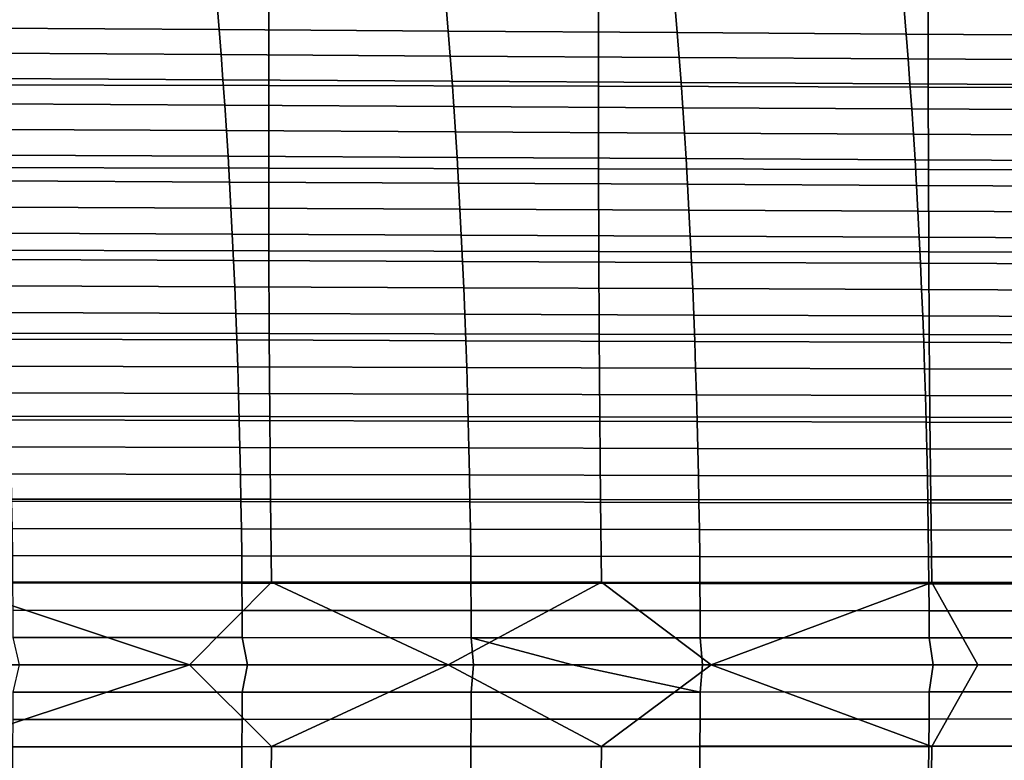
# Model space of a CAD drawing. Header units: metres. Extents: x -23 to 242, y -40 to 23.
# Tile 384 of 450: x 146 to 158, y -1 to 8. Entities that reach past the tile are written whole.
import ezdxf

# ---------------------------------------------------------------- set-up
doc = ezdxf.new("R2010")
doc.units = ezdxf.units.M
doc.layers.add('solid_10171013', color=7, linetype='CONTINUOUS')

msp = doc.modelspace()

# ---------------------------------------------------------------- linework, layer by layer
at = {"layer": 'solid_10171013'}
for points in [[(145.352631, 8.000096, 291.550781), (145.34967, 7.002929, 291.650482), (149.327957, 6.99367, 292.369812), (149.329834, 7.989784, 292.273895)], [(145.941422, 7.985121, 267.620575), (148.705338, 7.96662, 268.206543), (148.730225, 7.668019, 268.067413), (145.96637, 7.685769, 267.481171)], [(148.705338, 7.96662, 268.206543), (151.468842, 7.947906, 268.79422), (151.493652, 7.650074, 268.655334), (148.730225, 7.668019, 268.067413)], [(149.329834, 7.989784, 292.273895), (149.327957, 6.99367, 292.369812), (153.306229, 6.984562, 293.089661), (153.306992, 7.97964, 292.99765)], [(153.306992, 7.97964, 292.99765), (153.306229, 6.984562, 293.089661), (157.2845, 6.975652, 293.809784), (157.284149, 7.969718, 293.721741)], [(157.284149, 7.969718, 293.721741), (157.2845, 6.975652, 293.809784), (161.262833, 6.966985, 294.529968), (161.261353, 7.960067, 294.445892)], [(151.468842, 7.947906, 268.79422), (154.231964, 7.929022, 269.383667), (154.256683, 7.631975, 269.245056), (151.493652, 7.650074, 268.655334)], [(154.231964, 7.929022, 269.383667), (156.994675, 7.910112, 269.975037), (157.019318, 7.613861, 269.83667), (154.256683, 7.631975, 269.245056)], [(156.994675, 7.910112, 269.975037), (159.757019, 7.891261, 270.56842), (159.78157, 7.595809, 270.430298), (157.019318, 7.613861, 269.83667)], [(145.96637, 7.685769, 267.481171), (148.730225, 7.668019, 268.067413), (148.753952, 7.366951, 267.934692), (145.990189, 7.383958, 267.348206)], [(148.730225, 7.668019, 268.067413), (151.493652, 7.650074, 268.655334), (151.517319, 7.349765, 268.522827), (148.753952, 7.366951, 267.934692)], [(151.493652, 7.650074, 268.655334), (154.256683, 7.631975, 269.245056), (154.280273, 7.332438, 269.112762), (151.517319, 7.349765, 268.522827)], [(154.256683, 7.631975, 269.245056), (157.019318, 7.613861, 269.83667), (157.042847, 7.315104, 269.70459), (154.280273, 7.332438, 269.112762)], [(157.019318, 7.613861, 269.83667), (159.78157, 7.595809, 270.430298), (159.805023, 7.297836, 270.298401), (157.042847, 7.315104, 269.70459)], [(145.990189, 7.383958, 267.348206), (148.753952, 7.366951, 267.934692), (148.776566, 7.06352, 267.808289), (146.012863, 7.079793, 267.221649)], [(148.753952, 7.366951, 267.934692), (151.517319, 7.349765, 268.522827), (151.539856, 7.047082, 268.396637), (148.776566, 7.06352, 267.808289)], [(151.517319, 7.349765, 268.522827), (154.280273, 7.332438, 269.112762), (154.302765, 7.030517, 268.986725), (151.539856, 7.047082, 268.396637)], [(154.280273, 7.332438, 269.112762), (157.042847, 7.315104, 269.70459), (157.065262, 7.01395, 269.578705), (154.302765, 7.030517, 268.986725)], [(157.042847, 7.315104, 269.70459), (159.805023, 7.297836, 270.298401), (159.827393, 6.997451, 270.172668), (157.065262, 7.01395, 269.578705)], [(146.012863, 7.079793, 267.221649), (148.776566, 7.06352, 267.808289), (148.798065, 6.757831, 267.688202), (146.034409, 6.773375, 267.101379)], [(148.776566, 7.06352, 267.808289), (151.539856, 7.047082, 268.396637), (151.56131, 6.742133, 268.276672), (148.798065, 6.757831, 267.688202)], [(151.539856, 7.047082, 268.396637), (154.302765, 7.030517, 268.986725), (154.324142, 6.726318, 268.866913), (151.56131, 6.742133, 268.276672)], [(154.302765, 7.030517, 268.986725), (157.065262, 7.01395, 269.578705), (157.086594, 6.710506, 269.458984), (154.324142, 6.726318, 268.866913)], [(157.065262, 7.01395, 269.578705), (159.827393, 6.997451, 270.172668), (159.848663, 6.694765, 270.05304), (157.086594, 6.710506, 269.458984)], [(145.34967, 7.002929, 291.650482), (145.348892, 6.004513, 291.737976), (149.328201, 5.996409, 292.453949), (149.327957, 6.99367, 292.369812)], [(149.327957, 6.99367, 292.369812), (149.328201, 5.996409, 292.453949), (153.30748, 5.988437, 293.17038), (153.306229, 6.984562, 293.089661)], [(153.306229, 6.984562, 293.089661), (153.30748, 5.988437, 293.17038), (157.286774, 5.980639, 293.886993), (157.2845, 6.975652, 293.809784)], [(157.2845, 6.975652, 293.809784), (157.286774, 5.980639, 293.886993), (161.266113, 5.973057, 294.603607), (161.262833, 6.966985, 294.529968)], [(146.034409, 6.773375, 267.101379), (148.798065, 6.757831, 267.688202), (148.818451, 6.449985, 267.574341), (146.054855, 6.464807, 266.987396)], [(148.798065, 6.757831, 267.688202), (151.56131, 6.742133, 268.276672), (151.58165, 6.43502, 268.162903), (148.818451, 6.449985, 267.574341)], [(151.56131, 6.742133, 268.276672), (154.324142, 6.726318, 268.866913), (154.344437, 6.419947, 268.753204), (151.58165, 6.43502, 268.162903)], [(154.324142, 6.726318, 268.866913), (157.086594, 6.710506, 269.458984), (157.106842, 6.404881, 269.345398), (154.344437, 6.419947, 268.753204)], [(157.086594, 6.710506, 269.458984), (159.848663, 6.694765, 270.05304), (159.868866, 6.389884, 269.939514), (157.106842, 6.404881, 269.345398)], [(146.054855, 6.464807, 266.987396), (148.818451, 6.449985, 267.574341), (148.837753, 6.140088, 267.466614), (146.074188, 6.154192, 266.879578)], [(148.818451, 6.449985, 267.574341), (151.58165, 6.43502, 268.162903), (151.600891, 6.125849, 268.055267), (148.837753, 6.140088, 267.466614)], [(151.58165, 6.43502, 268.162903), (154.344437, 6.419947, 268.753204), (154.363647, 6.111511, 268.64563), (151.600891, 6.125849, 268.055267)], [(154.344437, 6.419947, 268.753204), (157.106842, 6.404881, 269.345398), (157.126007, 6.097183, 269.237854), (154.363647, 6.111511, 268.64563)], [(157.106842, 6.404881, 269.345398), (159.868866, 6.389884, 269.939514), (159.888, 6.082921, 269.832001), (157.126007, 6.097183, 269.237854)], [(146.074188, 6.154192, 266.879578), (148.837753, 6.140088, 267.466614), (148.855957, 5.828241, 267.36499), (146.092438, 5.841632, 266.777893)], [(148.837753, 6.140088, 267.466614), (151.600891, 6.125849, 268.055267), (151.61908, 5.814725, 267.953674), (148.855957, 5.828241, 267.36499)], [(151.600891, 6.125849, 268.055267), (154.363647, 6.111511, 268.64563), (154.38179, 5.801116, 268.544098), (151.61908, 5.814725, 267.953674)], [(154.363647, 6.111511, 268.64563), (157.126007, 6.097183, 269.237854), (157.144119, 5.787518, 269.136322), (154.38179, 5.801116, 268.544098)], [(157.126007, 6.097183, 269.237854), (159.888, 6.082921, 269.832001), (159.906067, 5.773983, 269.730469), (157.144119, 5.787518, 269.136322)], [(145.348892, 6.004513, 291.737976), (145.350357, 5.005055, 291.813049), (149.330566, 4.998188, 292.526154), (149.328201, 5.996409, 292.453949)], [(149.328201, 5.996409, 292.453949), (149.330566, 4.998188, 292.526154), (153.310776, 4.991436, 293.239594), (153.30748, 5.988437, 293.17038)], [(153.30748, 5.988437, 293.17038), (153.310776, 4.991436, 293.239594), (157.290985, 4.984832, 293.953186), (157.286774, 5.980639, 293.886993)], [(157.286774, 5.980639, 293.886993), (157.290985, 4.984832, 293.953186), (161.271255, 4.978414, 294.666748), (161.266113, 5.973057, 294.603607)], [(146.092438, 5.841632, 266.777893), (148.855957, 5.828241, 267.36499), (148.873093, 5.514551, 267.269379), (146.109604, 5.52723, 266.682251)], [(148.855957, 5.828241, 267.36499), (151.61908, 5.814725, 267.953674), (151.636185, 5.501752, 267.858124), (148.873093, 5.514551, 267.269379)], [(151.61908, 5.814725, 267.953674), (154.38179, 5.801116, 268.544098), (154.398865, 5.488867, 268.448517), (151.636185, 5.501752, 267.858124)], [(154.38179, 5.801116, 268.544098), (157.144119, 5.787518, 269.136322), (157.161163, 5.475994, 269.040741), (154.398865, 5.488867, 268.448517)], [(157.144119, 5.787518, 269.136322), (159.906067, 5.773983, 269.730469), (159.92308, 5.46318, 269.634888), (157.161163, 5.475994, 269.040741)], [(146.109604, 5.52723, 266.682251), (148.873093, 5.514551, 267.269379), (148.88916, 5.199119, 267.179779), (146.125702, 5.211089, 266.59259)], [(148.873093, 5.514551, 267.269379), (151.636185, 5.501752, 267.858124), (151.652222, 5.187036, 267.768494), (148.88916, 5.199119, 267.179779)], [(151.636185, 5.501752, 267.858124), (154.398865, 5.488867, 268.448517), (154.414886, 5.174872, 268.358887), (151.652222, 5.187036, 267.768494)], [(154.398865, 5.488867, 268.448517), (157.161163, 5.475994, 269.040741), (157.177155, 5.162719, 268.95108), (154.414886, 5.174872, 268.358887)], [(157.161163, 5.475994, 269.040741), (159.92308, 5.46318, 269.634888), (159.939056, 5.150621, 269.545166), (157.177155, 5.162719, 268.95108)], [(146.125702, 5.211089, 266.59259), (148.88916, 5.199119, 267.179779), (148.90419, 4.88205, 267.096039), (146.140747, 4.893311, 266.508881)], [(148.88916, 5.199119, 267.179779), (151.652222, 5.187036, 267.768494), (151.667221, 4.870681, 267.684753), (148.90419, 4.88205, 267.096039)], [(151.652222, 5.187036, 267.768494), (154.414886, 5.174872, 268.358887), (154.429855, 4.859236, 268.275116), (151.667221, 4.870681, 267.684753)], [(154.414886, 5.174872, 268.358887), (157.177155, 5.162719, 268.95108), (157.192123, 4.847801, 268.867249), (154.429855, 4.859236, 268.275116)], [(157.177155, 5.162719, 268.95108), (159.939056, 5.150621, 269.545166), (159.953995, 4.836417, 269.461304), (157.192123, 4.847801, 268.867249)], [(145.350357, 5.005055, 291.813049), (145.354004, 4.004763, 291.875488), (149.335068, 3.999198, 292.586212), (149.330566, 4.998188, 292.526154)], [(149.330566, 4.998188, 292.526154), (149.335068, 3.999198, 292.586212), (153.316101, 3.993727, 293.29718), (153.310776, 4.991436, 293.239594)], [(153.310776, 4.991436, 293.239594), (153.316101, 3.993727, 293.29718), (157.29715, 3.988379, 294.00827), (157.290985, 4.984832, 293.953186)], [(146.140747, 4.893311, 266.508881), (148.90419, 4.88205, 267.096039), (148.918167, 4.563447, 267.018158), (146.154739, 4.573998, 266.431)], [(148.90419, 4.88205, 267.096039), (151.667221, 4.870681, 267.684753), (151.681183, 4.552792, 267.606842), (148.918167, 4.563447, 267.018158)], [(151.667221, 4.870681, 267.684753), (154.429855, 4.859236, 268.275116), (154.443802, 4.542065, 268.197144), (151.681183, 4.552792, 267.606842)], [(157.290985, 4.984832, 293.953186), (157.29715, 3.988379, 294.00827), (161.278275, 3.983187, 294.719269), (161.271255, 4.978414, 294.666748)], [(154.429855, 4.859236, 268.275116), (157.192123, 4.847801, 268.867249), (157.206039, 4.531347, 268.789246), (154.443802, 4.542065, 268.197144)], [(157.192123, 4.847801, 268.867249), (159.953995, 4.836417, 269.461304), (159.967911, 4.520675, 269.38324), (157.206039, 4.531347, 268.789246)], [(146.154739, 4.573998, 266.431), (148.918167, 4.563447, 267.018158), (148.931107, 4.243414, 266.946045), (146.167709, 4.253254, 266.358917)], [(148.918167, 4.563447, 267.018158), (151.681183, 4.552792, 267.606842), (151.694107, 4.233474, 267.534698), (148.931107, 4.243414, 266.946045)], [(151.681183, 4.552792, 267.606842), (154.443802, 4.542065, 268.197144), (154.456726, 4.223466, 268.124969), (151.694107, 4.233474, 267.534698)], [(154.443802, 4.542065, 268.197144), (157.206039, 4.531347, 268.789246), (157.218948, 4.213465, 268.71698), (154.456726, 4.223466, 268.124969)], [(157.206039, 4.531347, 268.789246), (159.967911, 4.520675, 269.38324), (159.980789, 4.203505, 269.310913), (157.218948, 4.213465, 268.71698)], [(146.167709, 4.253254, 266.358917), (148.931107, 4.243414, 266.946045), (148.943039, 3.922055, 266.879669), (146.179642, 3.931181, 266.292542)], [(148.931107, 4.243414, 266.946045), (151.694107, 4.233474, 267.534698), (151.706024, 3.912832, 267.468262), (148.943039, 3.922055, 266.879669)], [(151.694107, 4.233474, 267.534698), (154.456726, 4.223466, 268.124969), (154.468613, 3.903545, 268.058472), (151.706024, 3.912832, 267.468262)], [(154.456726, 4.223466, 268.124969), (157.218948, 4.213465, 268.71698), (157.230835, 3.894264, 268.650421), (154.468613, 3.903545, 268.058472)], [(157.218948, 4.213465, 268.71698), (159.980789, 4.203505, 269.310913), (159.992676, 3.885017, 269.244263), (157.230835, 3.894264, 268.650421)], [(145.354004, 4.004763, 291.875488), (145.359772, 3.003824, 291.92511), (149.341583, 2.999608, 292.633911), (149.335068, 3.999198, 292.586212)], [(146.179642, 3.931181, 266.292542), (148.943039, 3.922055, 266.879669), (148.953949, 3.599472, 266.818909), (146.190567, 3.607881, 266.231812)], [(148.943039, 3.922055, 266.879669), (151.706024, 3.912832, 267.468262), (151.716919, 3.590971, 267.407471), (148.953949, 3.599472, 266.818909)], [(149.335068, 3.999198, 292.586212), (149.341583, 2.999608, 292.633911), (153.32338, 2.995466, 293.342957), (153.316101, 3.993727, 293.29718)], [(153.316101, 3.993727, 293.29718), (153.32338, 2.995466, 293.342957), (157.305206, 2.991422, 294.052032), (157.29715, 3.988379, 294.00827)], [(157.29715, 3.988379, 294.00827), (157.305206, 2.991422, 294.052032), (161.287094, 2.9875, 294.760986), (161.278275, 3.983187, 294.719269)], [(151.706024, 3.912832, 267.468262), (154.468613, 3.903545, 268.058472), (154.479507, 3.582409, 267.99762), (151.716919, 3.590971, 267.407471)], [(154.468613, 3.903545, 268.058472), (157.230835, 3.894264, 268.650421), (157.241714, 3.57385, 268.589508), (154.479507, 3.582409, 267.99762)], [(157.230835, 3.894264, 268.650421), (159.992676, 3.885017, 269.244263), (160.00354, 3.56532, 269.183289), (157.241714, 3.57385, 268.589508)], [(146.190567, 3.607881, 266.231812), (148.953949, 3.599472, 266.818909), (148.963867, 3.275771, 266.763763), (146.2005, 3.283458, 266.176697)], [(148.953949, 3.599472, 266.818909), (151.716919, 3.590971, 267.407471), (151.726822, 3.267995, 267.352295), (148.963867, 3.275771, 266.763763)], [(151.716919, 3.590971, 267.407471), (154.479507, 3.582409, 267.99762), (154.489395, 3.260162, 267.942383), (151.726822, 3.267995, 267.352295)], [(154.479507, 3.582409, 267.99762), (157.241714, 3.57385, 268.589508), (157.251602, 3.252331, 268.53421), (154.489395, 3.260162, 267.942383)], [(157.241714, 3.57385, 268.589508), (160.00354, 3.56532, 269.183289), (160.013412, 3.244523, 269.127899), (157.251602, 3.252331, 268.53421)], [(146.2005, 3.283458, 266.176697), (148.963867, 3.275771, 266.763763), (148.972778, 2.951054, 266.714142), (146.209427, 2.958014, 266.127075)], [(148.963867, 3.275771, 266.763763), (151.726822, 3.267995, 267.352295), (151.735733, 2.944009, 267.302612), (148.972778, 2.951054, 266.714142)], [(151.726822, 3.267995, 267.352295), (154.489395, 3.260162, 267.942383), (154.498306, 2.936912, 267.89267), (151.735733, 2.944009, 267.302612)], [(154.489395, 3.260162, 267.942383), (157.251602, 3.252331, 268.53421), (157.260483, 2.929815, 268.484436), (154.498306, 2.936912, 267.89267)], [(157.251602, 3.252331, 268.53421), (160.013412, 3.244523, 269.127899), (160.022308, 2.922736, 269.078064), (157.260483, 2.929815, 268.484436)], [(145.359772, 3.003824, 291.92511), (145.367645, 2.002379, 291.9617), (149.350143, 1.99955, 292.669128), (149.341583, 2.999608, 292.633911)], [(149.341583, 2.999608, 292.633911), (149.350143, 1.99955, 292.669128), (153.332642, 1.996776, 293.376709), (153.32338, 2.995466, 293.342957)], [(153.32338, 2.995466, 293.342957), (153.332642, 1.996776, 293.376709), (157.315155, 1.994073, 294.08432), (157.305206, 2.991422, 294.052032)], [(157.305206, 2.991422, 294.052032), (157.315155, 1.994073, 294.08432), (161.297745, 1.991459, 294.791809), (161.287094, 2.9875, 294.760986)], [(146.209427, 2.958014, 266.127075), (148.972778, 2.951054, 266.714142), (148.980728, 2.625424, 266.669952), (146.217392, 2.631651, 266.082916)], [(148.972778, 2.951054, 266.714142), (151.735733, 2.944009, 267.302612), (151.743668, 2.619118, 267.258423), (148.980728, 2.625424, 266.669952)], [(151.735733, 2.944009, 267.302612), (154.498306, 2.936912, 267.89267), (154.506226, 2.612765, 267.84845), (151.743668, 2.619118, 267.258423)], [(154.498306, 2.936912, 267.89267), (157.260483, 2.929815, 268.484436), (157.268402, 2.60641, 268.440186), (154.506226, 2.612765, 267.84845)], [(157.260483, 2.929815, 268.484436), (160.022308, 2.922736, 269.078064), (160.030212, 2.600067, 269.033752), (157.268402, 2.60641, 268.440186)], [(146.217392, 2.631651, 266.082916), (148.980728, 2.625424, 266.669952), (148.987701, 2.298987, 266.631195), (146.22438, 2.304473, 266.044159)], [(148.980728, 2.625424, 266.669952), (151.743668, 2.619118, 267.258423), (151.750641, 2.293428, 267.219635), (148.987701, 2.298987, 266.631195)], [(151.743668, 2.619118, 267.258423), (154.506226, 2.612765, 267.84845), (154.513184, 2.287826, 267.809631), (151.750641, 2.293428, 267.219635)], [(154.506226, 2.612765, 267.84845), (157.268402, 2.60641, 268.440186), (157.275345, 2.282223, 268.401337), (154.513184, 2.287826, 267.809631)], [(157.268402, 2.60641, 268.440186), (160.030212, 2.600067, 269.033752), (160.03714, 2.276627, 268.994873), (157.275345, 2.282223, 268.401337)], [(146.22438, 2.304473, 266.044159), (148.987701, 2.298987, 266.631195), (148.993729, 1.971845, 266.597748), (146.230408, 1.976581, 266.010712)], [(148.987701, 2.298987, 266.631195), (151.750641, 2.293428, 267.219635), (151.756653, 1.967042, 267.186218), (148.993729, 1.971845, 266.597748)], [(151.750641, 2.293428, 267.219635), (154.513184, 2.287826, 267.809631), (154.51918, 1.962203, 267.776215), (151.756653, 1.967042, 267.186218)], [(154.513184, 2.287826, 267.809631), (157.275345, 2.282223, 268.401337), (157.281326, 1.957362, 268.36792), (154.51918, 1.962203, 267.776215)], [(157.275345, 2.282223, 268.401337), (160.03714, 2.276627, 268.994873), (160.043121, 1.952525, 268.961426), (157.281326, 1.957362, 268.36792)], [(145.367645, 2.002379, 291.9617), (145.377625, 1.000562, 291.984985), (149.360764, 0.999149, 292.691559), (149.350143, 1.99955, 292.669128)], [(146.230408, 1.976581, 266.010712), (148.993729, 1.971845, 266.597748), (148.998795, 1.644102, 266.56958), (146.235489, 1.648079, 265.982513)], [(148.993729, 1.971845, 266.597748), (151.756653, 1.967042, 267.186218), (151.761703, 1.640066, 267.158081), (148.998795, 1.644102, 266.56958)], [(149.350143, 1.99955, 292.669128), (149.360764, 0.999149, 292.691559), (153.343887, 0.997772, 293.398285), (153.332642, 1.996776, 293.376709)], [(151.756653, 1.967042, 267.186218), (154.51918, 1.962203, 267.776215), (154.524216, 1.636001, 267.748108), (151.761703, 1.640066, 267.158081)], [(153.332642, 1.996776, 293.376709), (153.343887, 0.997772, 293.398285), (157.327042, 0.996441, 294.105011), (157.315155, 1.994073, 294.08432)], [(154.51918, 1.962203, 267.776215), (157.281326, 1.957362, 268.36792), (157.286362, 1.631935, 268.339813), (154.524216, 1.636001, 267.748108)], [(157.281326, 1.957362, 268.36792), (160.043121, 1.952525, 268.961426), (160.048126, 1.627869, 268.93335), (157.286362, 1.631935, 268.339813)], [(157.315155, 1.994073, 294.08432), (157.327042, 0.996441, 294.105011), (161.310257, 0.995166, 294.811554), (161.297745, 1.991459, 294.791809)], [(146.235489, 1.648079, 265.982513), (148.998795, 1.644102, 266.56958), (149.00293, 1.315862, 266.546631), (146.239639, 1.319069, 265.959503)], [(148.998795, 1.644102, 266.56958), (151.761703, 1.640066, 267.158081), (151.765823, 1.312604, 267.135162), (149.00293, 1.315862, 266.546631)], [(151.761703, 1.640066, 267.158081), (154.524216, 1.636001, 267.748108), (154.52832, 1.309326, 267.72525), (151.765823, 1.312604, 267.135162)], [(154.524216, 1.636001, 267.748108), (157.286362, 1.631935, 268.339813), (157.290436, 1.306049, 268.317017), (154.52832, 1.309326, 267.72525)], [(157.286362, 1.631935, 268.339813), (160.048126, 1.627869, 268.93335), (160.052185, 1.30277, 268.910583), (157.290436, 1.306049, 268.317017)], [(146.239639, 1.319069, 265.959503), (149.00293, 1.315862, 266.546631), (149.006134, 0.987228, 266.528809), (146.242874, 0.989653, 265.941589)], [(149.00293, 1.315862, 266.546631), (151.765823, 1.312604, 267.135162), (151.769012, 0.984762, 267.117432), (149.006134, 0.987228, 266.528809)], [(151.765823, 1.312604, 267.135162), (154.52832, 1.309326, 267.72525), (154.531479, 0.982285, 267.707581), (151.769012, 0.984762, 267.117432)], [(154.52832, 1.309326, 267.72525), (157.290436, 1.306049, 268.317017), (157.293579, 0.979812, 268.299438), (154.531479, 0.982285, 267.707581)], [(157.290436, 1.306049, 268.317017), (160.052185, 1.30277, 268.910583), (160.055313, 0.977336, 268.893097), (157.293579, 0.979812, 268.299438)], [(145.377625, 1.000562, 291.984985), (145.295486, -0.00049, 291.978088), (148.372284, -0.000476, 292.52356)], [(149.360764, 0.999149, 292.691559), (145.377625, 1.000562, 291.984985), (148.372284, -0.000476, 292.52356)], [(146.242874, 0.989653, 265.941589), (149.006134, 0.987228, 266.528809), (149.008438, 0.658304, 266.516083), (146.245193, 0.659934, 265.928741)], [(149.360764, 0.999149, 292.691559), (148.372284, -0.000476, 292.52356), (149.360916, -0.987045, 292.691772), (151.495239, -0.00045, 293.077332)], [(149.006134, 0.987228, 266.528809), (151.769012, 0.984762, 267.117432), (151.771271, 0.656644, 267.104797), (149.008438, 0.658304, 266.516083)], [(153.343887, 0.997772, 293.398285), (149.360764, 0.999149, 292.691559), (151.495239, -0.00045, 293.077332)], [(153.343887, 0.997772, 293.398285), (151.495239, -0.00045, 293.077332), (153.344055, -0.985608, 293.398499), (154.665848, -0.000411, 293.639557)], [(151.769012, 0.984762, 267.117432), (154.531479, 0.982285, 267.707581), (154.533722, 0.654984, 267.695068), (151.771271, 0.656644, 267.104797)], [(157.327042, 0.996441, 294.105011), (153.343887, 0.997772, 293.398285), (154.665848, -0.000411, 293.639557)], [(154.531479, 0.982285, 267.707581), (157.293579, 0.979812, 268.299438), (157.295807, 0.653332, 268.287048), (154.533722, 0.654984, 267.695068)], [(157.327042, 0.996441, 294.105011), (154.665848, -0.000411, 293.639557), (157.327209, -0.984172, 294.105194), (157.882065, -0.000356, 294.209839)], [(157.293579, 0.979812, 268.299438), (160.055313, 0.977336, 268.893097), (160.057495, 0.651677, 268.880829), (157.295807, 0.653332, 268.287048)], [(161.310257, 0.995166, 294.811554), (157.327042, 0.996441, 294.105011), (157.882065, -0.000356, 294.209839), (161.143356, -0.000283, 294.787994)], [(146.245193, 0.659934, 265.928741), (149.008438, 0.658304, 266.516083), (149.009811, 0.329193, 266.508362), (146.246597, 0.330016, 265.920898)], [(149.008438, 0.658304, 266.516083), (151.771271, 0.656644, 267.104797), (151.772629, 0.328355, 267.097229), (149.009811, 0.329193, 266.508362)], [(151.772629, 0.328355, 267.097229), (151.771271, 0.656644, 267.104797), (154.533722, 0.654984, 267.695068), (154.535049, 0.327529, 267.687653)], [(154.535049, 0.327529, 267.687653), (154.533722, 0.654984, 267.695068), (157.295807, 0.653332, 268.287048), (157.297104, 0.326717, 268.279785)], [(157.297104, 0.326717, 268.279785), (157.295807, 0.653332, 268.287048), (160.057495, 0.651677, 268.880829), (160.058762, 0.325902, 268.873749)], [(146.321213, 0, 265.933685), (146.246597, 0.330016, 265.920898), (149.009811, 0.329193, 266.508362), (149.073288, 0, 266.519012)], [(149.073288, 0, 266.519012), (149.009811, 0.329193, 266.508362), (151.772629, 0.328355, 267.097229), (151.798264, 0, 267.100037)], [(152.992157, 0, 267.355103), (151.772629, 0.328355, 267.097229), (154.535049, 0.327529, 267.687653), (154.561783, 0.000033, 267.690918)], [(152.992157, 0, 267.355103), (151.798264, 0, 267.100037), (151.772629, 0.328355, 267.097229)], [(154.561783, 0.000033, 267.690918), (154.535049, 0.327529, 267.687653), (157.297104, 0.326717, 268.279785), (157.34465, 0.000086, 268.28775)], [(157.34465, 0.000086, 268.28775), (157.297104, 0.326717, 268.279785), (160.058762, 0.325902, 268.873749), (160.093552, 0.00013, 268.879211)], [(146.246597, -0.330002, 265.920898), (146.321213, 0, 265.933685), (149.073288, 0, 266.519012), (149.009811, -0.329183, 266.508362)], [(149.009811, -0.329183, 266.508362), (149.073288, 0, 266.519012), (151.798264, 0, 267.100037), (151.772629, -0.328349, 267.097229)], [(151.772629, -0.328349, 267.097229), (151.798264, 0, 267.100037), (152.992157, 0, 267.355103), (154.535049, -0.327481, 267.687653)], [(154.535049, -0.327481, 267.687653), (152.992157, 0, 267.355103), (154.561783, 0.000033, 267.690918)], [(154.535049, -0.327481, 267.687653), (154.561783, 0.000033, 267.690918), (157.34465, 0.000086, 268.28775), (157.297104, -0.326584, 268.279785)], [(157.297104, -0.326584, 268.279785), (157.34465, 0.000086, 268.28775), (160.093552, 0.00013, 268.879211), (160.058762, -0.32568, 268.873749)], [(148.372284, -0.000476, 292.52356), (145.295486, -0.00049, 291.978088), (145.377777, -0.988479, 291.985199)], [(148.372284, -0.000476, 292.52356), (145.377777, -0.988479, 291.985199), (149.360916, -0.987045, 292.691772)], [(151.495239, -0.00045, 293.077332), (149.360916, -0.987045, 292.691772), (153.344055, -0.985608, 293.398499)], [(154.665848, -0.000411, 293.639557), (153.344055, -0.985608, 293.398499), (157.327209, -0.984172, 294.105194)], [(161.143356, -0.000283, 294.787994), (157.882065, -0.000356, 294.209839), (157.327209, -0.984172, 294.105194), (161.31044, -0.982742, 294.811737)], [(146.245193, -0.659907, 265.928741), (146.246597, -0.330002, 265.920898), (149.009811, -0.329183, 266.508362), (149.008438, -0.658283, 266.516083)], [(149.008438, -0.658283, 266.516083), (149.009811, -0.329183, 266.508362), (151.772629, -0.328349, 267.097229), (151.771271, -0.656632, 267.104797)], [(151.771271, -0.656632, 267.104797), (151.772629, -0.328349, 267.097229), (154.535049, -0.327481, 267.687653), (154.533722, -0.654941, 267.695068)], [(154.533722, -0.654941, 267.695068), (154.535049, -0.327481, 267.687653), (157.297104, -0.326584, 268.279785), (157.295807, -0.653215, 268.287048)], [(157.295807, -0.653215, 268.287048), (157.297104, -0.326584, 268.279785), (160.058762, -0.32568, 268.873749), (160.05751, -0.651475, 268.880829)], [(146.242874, -0.989611, 265.941589), (146.245193, -0.659907, 265.928741), (149.008438, -0.658283, 266.516083), (149.006134, -0.987196, 266.528809)], [(149.006134, -0.987196, 266.528809), (149.008438, -0.658283, 266.516083), (151.771271, -0.656632, 267.104797), (151.769012, -0.984744, 267.117432)], [(151.769012, -0.984744, 267.117432), (151.771271, -0.656632, 267.104797), (154.533722, -0.654941, 267.695068), (154.531479, -0.982246, 267.707581)], [(154.531479, -0.982246, 267.707581), (154.533722, -0.654941, 267.695068), (157.295807, -0.653215, 268.287048), (157.293579, -0.979709, 268.299438)], [(157.293579, -0.979709, 268.299438), (157.295807, -0.653215, 268.287048), (160.05751, -0.651475, 268.880829), (160.055313, -0.977154, 268.893097)], [(149.360916, -0.987045, 292.691772), (145.377777, -0.988479, 291.985199), (145.367767, -1.990282, 291.962097), (149.350281, -1.987433, 292.669495)], [(146.239639, -1.319012, 265.959473), (146.242874, -0.989611, 265.941589), (149.006134, -0.987196, 266.528809), (149.00293, -1.315819, 266.546631)], [(149.00293, -1.315819, 266.546631), (149.006134, -0.987196, 266.528809), (151.769012, -0.984744, 267.117432), (151.765823, -1.312579, 267.135162)], [(153.344055, -0.985608, 293.398499), (149.360916, -0.987045, 292.691772), (149.350281, -1.987433, 292.669495), (153.332779, -1.9846, 293.377075)], [(151.765823, -1.312579, 267.135162), (151.769012, -0.984744, 267.117432), (154.531479, -0.982246, 267.707581), (154.52832, -1.309291, 267.72522)], [(157.327209, -0.984172, 294.105194), (153.344055, -0.985608, 293.398499), (153.332779, -1.9846, 293.377075), (157.315308, -1.981795, 294.084656)], [(154.52832, -1.309291, 267.72522), (154.531479, -0.982246, 267.707581), (157.293579, -0.979709, 268.299438), (157.290436, -1.30596, 268.316986)], [(157.290436, -1.30596, 268.316986), (157.293579, -0.979709, 268.299438), (160.055313, -0.977154, 268.893097), (160.052185, -1.302607, 268.910583)], [(161.31044, -0.982742, 294.811737), (157.327209, -0.984172, 294.105194), (157.315308, -1.981795, 294.084656), (161.297897, -1.97903, 294.792145)]]:
    msp.add_3dface(points, dxfattribs=at)

doc.saveas('drawing.dxf')
